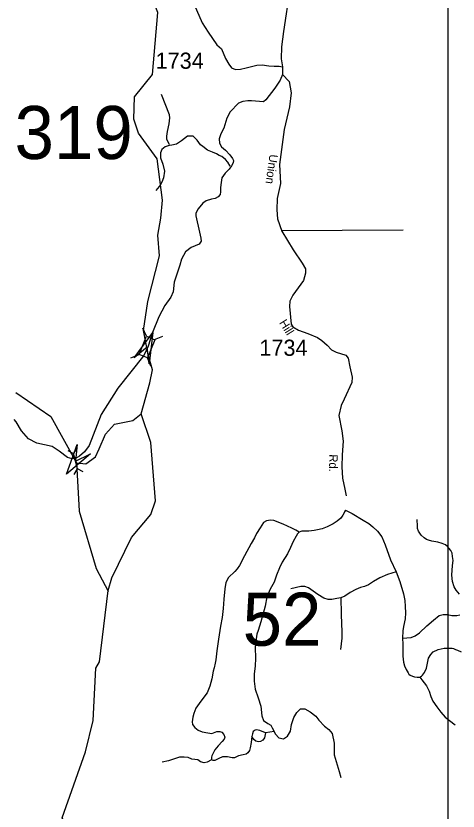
# Model space of a CAD drawing. Extents: x 884530 to 1028605, y 526725 to 653634.
# Drawn here: x 1000059 to 1003478, y 589227 to 595376 of the extents above; entities that cross this region are included whole.
import ezdxf

# ---------------------------------------------------------------- set-up
doc = ezdxf.new("R2010")
doc.units = 0
for name, color, linetype in [('Exist Hydrographic Creek Single Shore', 7, 'Continuous'), ('Exist Road Non-System Type 51', 7, 'Continuous'), ('Exist Road Secondary Structure Pipe Attributed CELL', 7, 'Continuous'), ('Exist Road Secondary Structure Pipe CELL', 7, 'Continuous'), ('Exist Road Secondary Structure Standard Bridge Attributed CELL', 7, 'Continuous'), ('Exist Road Secondary Structure Standard Bridge CELL', 7, 'Continuous'), ('Exist Road Secondary Structure Standard Bridge Number Label', 7, 'Continuous'), ('Exist Road Secondary Type 41 Attributed', 7, 'Continuous'), ('Exist Road Secondary Type 51 Attributed', 7, 'Continuous'), ('Exist Road Secondary Type 51 Label', 7, 'Continuous'), ('Exist Road Secondary Type 51 Number Label', 7, 'Continuous'), ('Map Preparation Inset Cut Line', 7, 'Continuous')]:
    doc.layers.add(name, color=color, linetype=linetype)

msp = doc.modelspace()

# ---------------------------------------------------------------- linework, layer by layer
at = {"layer": 'Exist Hydrographic Creek Single Shore'}
for points in [[(1001026.8, 592298.9), (1001095.5, 592539.8), (1001114.9, 592638.7), (1001081.4, 592758.7), (1001046.1, 592944.1), (1001079.6, 593168.3), (1001169.4, 593519.9), (1001155.4, 593679.7), (1001178.8, 593811.2), (1001192.9, 593952.1), (1001151.1, 594272.1), (1001007.6, 594468.6), (1000969.5, 594577.7), (1000975.4, 594751.5), (1001114.6, 594922.6), (1001156.5, 595402.4), (1001072.7, 595612.7)], [(1000058.5, 592464.2), (1000327.5, 592278.3), (1000526.9, 591920), (1000547.4, 591545.4), (1000678, 591104.2), (1000771.9, 590928.6)], [(1001798.3, 587906.2), (1001670.1, 587849.7), (1001514.7, 587852.8), (1001394, 587982.4), (1001288, 588103.9), (1001119.3, 588316.1), (1000844.7, 588584.2), (1000806.5, 588686.7), (1000581.5, 588907.7), (1000415.2, 589173.6), (1000597.9, 589685.3), (1000655.9, 589926.9), (1000677.9, 590333.5), (1000704.7, 590382.2), (1000772.9, 590932.1), (1000801.2, 591030.1), (1000953.3, 591342.1), (1001101.1, 591519.6), (1001138.1, 591627.1), (1001103, 592077.5), (1001026.8, 592298.9)], [(1000526.9, 591920), (1000600.4, 591913.1), (1000673.9, 591966.2), (1000702.5, 592027.5), (1000751.5, 592141.9), (1000820.8, 592219.5), (1000963.7, 592248.1), (1001026.8, 592298.9)]]:
    msp.add_lwpolyline(points, dxfattribs=at)
at = {"layer": 'Exist Road Non-System Type 51'}
for p, q in [((1002109.5, 593717.6), (1003052.5, 593722.6)), ((1002056.3, 589843.7), (1001987.8, 589831.1))]:
    msp.add_line(p, q, dxfattribs=at)
for points in [[(1001246.9, 594381.1), (1001226.9, 594420), (1001225.7, 594445.2), (1001231.4, 594481.8), (1001244, 594542.4), (1001248.6, 594587), (1001246.3, 594612.2), (1001185.7, 594768.8)], [(1001716.7, 594215.6), (1001696.3, 594245.2), (1001679.2, 594266), (1001650.2, 594288.8), (1001630.1, 594297.5), (1001610.3, 594309.4), (1001579.4, 594322.4), (1001541, 594339), (1001503.2, 594365.9), (1001486.6, 594380.4), (1001460.9, 594416.6), (1001429.7, 594445.6), (1001386.2, 594446.1), (1001338, 594410.4), (1001299.8, 594384.5), (1001264.6, 594376.2), (1001243.9, 594374.7), (1001212.2, 594364.3), (1001187.9, 594343.1), (1001176, 594316.7), (1001177, 594278.4), (1001193.9, 594229.1), (1001206.5, 594177), (1001200.2, 594124.9), (1001186, 594091.7), (1001173.4, 594066.4), (1001165.5, 594057), (1001152.9, 594041.1), (1001140.1, 594025.4)], [(1002606.9, 591555.4), (1002600.7, 591542.3), (1002596.8, 591533.9), (1002586.2, 591514.5), (1002570.5, 591493.5), (1002541.9, 591468.8), (1002510.9, 591447.9), (1002466.8, 591424.8), (1002426.6, 591409.3), (1002390.2, 591400.8), (1002364, 591396.9), (1002323, 591392.3), (1002279, 591390.8), (1002270.6, 591390.5), (1002261.5, 591388.6), (1002249.8, 591383.5)], [(1002606.9, 591555.4), (1002659.5, 591528.4), (1002744.6, 591476.6), (1002787.8, 591450.2), (1002818, 591424.8), (1002854.4, 591391.4), (1002888.4, 591347.4), (1002914.7, 591287.1), (1002956.1, 591168.8), (1002998.5, 591077.2)], [(1002249.8, 591383.5), (1002223.5, 591400.4), (1002192.2, 591414.3), (1002124.9, 591445.6), (1002054, 591474.4), (1002026.4, 591475.6), (1001997.6, 591471.9), (1001972.3, 591457.6), (1001946.3, 591418), (1001919, 591374.2), (1001902.5, 591341.4), (1001876.9, 591297.1), (1001827.1, 591200.6), (1001788.2, 591125.7), (1001770.7, 591100.9), (1001750.8, 591078.7), (1001703.4, 591033.6), (1001680.9, 590993.8), (1001673.3, 590944.7), (1001667.3, 590866.7), (1001660.6, 590794.9), (1001653.9, 590723.5), (1001640.9, 590657.8), (1001625.3, 590556.9), (1001613.3, 590465.6), (1001603.9, 590397.2), (1001598.8, 590370.7), (1001592.3, 590336.1), (1001585.1, 590309.6), (1001573.3, 590250.6), (1001558, 590193), (1001538.6, 590142.7), (1001489.5, 590077.7)], [(1003489, 590905.7), (1003463.4, 590935.6), (1003447.3, 590960.3), (1003434.5, 591003.1), (1003429.1, 591051.2), (1003435.6, 591127.3), (1003438.8, 591163.6), (1003435.6, 591196.8), (1003431.1, 591220.3), (1003420.7, 591243.1), (1003407.7, 591260.8), (1003396.7, 591274.3), (1003380.1, 591285.2), (1003355.2, 591296.1), (1003320.5, 591306), (1003275.8, 591313.3), (1003250.3, 591321.6), (1003233.2, 591328.3), (1003216, 591339.2), (1003192.7, 591360), (1003172.4, 591391.7), (1003165.1, 591413.5), (1003163.6, 591429.1), (1003162, 591481)], [(1002249.8, 591383.5), (1002236.5, 591371.4), (1002225.8, 591354.3), (1002202.9, 591311.1), (1002182.5, 591264.2), (1002159.7, 591217.4), (1002118.9, 591152.5), (1002096.1, 591108), (1002074.5, 591051.6), (1002055.2, 590997.6), (1002024, 590942.4), (1001998.8, 590884.7), (1001986.8, 590811.4), (1001953.2, 590691.4), (1001932.3, 590624.3), (1001920.7, 590594.1), (1001916, 590559.2), (1001908.7, 590490.8), (1001911.1, 590409.1), (1001908.7, 590346.7), (1001900.3, 590287.9), (1001901.5, 590231.5), (1001908.7, 590169), (1001931.3, 590102.9), (1001953.6, 590037.7), (1001961.6, 589963.6), (1001973.6, 589926.4), (1002007.2, 589904.8), (1002028.8, 589891.6), (1002040.8, 589871.1), (1002064.8, 589821.9), (1002092.4, 589794.3), (1002127, 589787), (1002159.8, 589806.1), (1002181.7, 589844.4), (1002190.9, 589897.6), (1002207.7, 589950.4), (1002230.6, 589988.8), (1002258.2, 590016.5), (1002293.9, 590016.8), (1002335, 589994.9), (1002378.8, 589962.1), (1002400.6, 589929.2), (1002444.4, 589882.7), (1002477.3, 589858.1), (1002504.7, 589828), (1002521, 589751.3), (1002521, 589661), (1002542.9, 589584.4), (1002559.3, 589532.4), (1002570.3, 589485.9)], [(1002998.5, 591077.2), (1002933.4, 591055.8), (1002873.1, 591030.5), (1002823.4, 591002.6), (1002785.6, 590976.8), (1002753.8, 590962.9), (1002724, 590954.9), (1002688.1, 590940.9), (1002644.6, 590916.9), (1002601.6, 590889.9), (1002570.9, 590876.4)], [(1002998.5, 591077.2), (1003028, 591003), (1003056.2, 590908.3), (1003066.1, 590854.9), (1003068.4, 590808.2), (1003071.5, 590760.7), (1003069.2, 590714), (1003054.8, 590654), (1003050, 590620.4), (1003048.8, 590565.2)], [(1002570.9, 590876.4), (1002540.9, 590870.2), (1002502.7, 590864), (1002472.7, 590864), (1002438.8, 590873.9), (1002392.7, 590900.9), (1002321.5, 590953.2), (1002292, 590963), (1002263.2, 590964.2), (1002184, 590947)], [(1002570.9, 590876.4), (1002574.6, 590751.7), (1002577, 590673.6), (1002578.9, 590619), (1002578.3, 590563.7), (1002569, 590475.9)], [(1003048.8, 590565.2), (1003114.1, 590569.2), (1003145.4, 590581.3), (1003179.7, 590604.9), (1003235.4, 590659.4), (1003287.9, 590704.5), (1003331.7, 590738.7), (1003361.7, 590747.3), (1003397, 590747.3), (1003429.1, 590738.7), (1003467.7, 590738.7), (1003491.2, 590745.1)], [(1003048.8, 590565.2), (1003050, 590517.2), (1003050.5, 590425.1), (1003055.9, 590378.4), (1003064.1, 590349.8), (1003075.8, 590322.5), (1003090.8, 590294.9), (1003097.7, 590285.4), (1003108, 590277.2), (1003125.4, 590270), (1003141.7, 590265.4), (1003161.6, 590262.3), (1003181.1, 590261.8)], [(1003181.1, 590261.8), (1003194.7, 590269.5), (1003203.8, 590278.6), (1003217.8, 590298.6), (1003232.8, 590333), (1003250.5, 590410.3), (1003266.4, 590439.2), (1003284.9, 590458.2), (1003324.8, 590477.3), (1003370.9, 590486.5), (1003423.3, 590486.2), (1003432.9, 590485.9), (1003441.6, 590483.9), (1003459, 590477), (1003472.6, 590470.2), (1003502, 590459.3)], [(1003181.1, 590261.8), (1003198.6, 590240.8), (1003234.6, 590194.7), (1003253.7, 590153.9), (1003267.8, 590113.5), (1003281.8, 590077.3), (1003312.7, 590032.8), (1003343.9, 589991.5), (1003379.3, 589952.1), (1003455.5, 589895)], [(1001489.5, 590077.7), (1001449.6, 590022.9), (1001433.5, 589982.7), (1001426.7, 589954), (1001420.9, 589916.1), (1001423.2, 589896.6), (1001441.6, 589874.7), (1001466.9, 589852.9), (1001499, 589840.3), (1001542.6, 589831.1), (1001574.8, 589827.6), (1001612.7, 589842.6), (1001635.7, 589843.7), (1001651.7, 589836.8), (1001666.7, 589818.5), (1001673.6, 589797.8), (1001670.1, 589782.8), (1001654, 589764.5), (1001623, 589732.3), (1001597.8, 589701.3), (1001572.5, 589654.2), (1001571.4, 589643.8), (1001571.2, 589624.1)], [(1001883.7, 589804.8), (1001876.9, 589756.8), (1001871.2, 589715.6), (1001864.3, 589695), (1001852.9, 589676.7), (1001838, 589667.6), (1001815.2, 589663), (1001779.7, 589653.9), (1001748.9, 589639), (1001731.7, 589637.9), (1001694, 589647), (1001657.4, 589647), (1001627.7, 589634.4), (1001597.4, 589618.4), (1001584.9, 589618.4), (1001571.2, 589624.1)], [(1001987.8, 589831.1), (1001944.3, 589850.6), (1001920.3, 589855.2), (1001907.7, 589851.7), (1001892.9, 589842.6), (1001888.3, 589824.3), (1001883.7, 589804.8)], [(1001987.8, 589831.1), (1001980.9, 589794.5), (1001968.3, 589775.1), (1001950, 589764.8), (1001934, 589763.7), (1001913.5, 589768.2), (1001897.5, 589780.8), (1001883.7, 589804.8)], [(1001571.2, 589624.1), (1001538, 589604.7), (1001514, 589600.1), (1001486.6, 589608.1), (1001464.9, 589624.1), (1001443.1, 589625.3), (1001418, 589628.7), (1001389.4, 589640.2), (1001359.7, 589643.6), (1001323.1, 589644.7), (1001293.4, 589633.3), (1001237.4, 589615), (1001190.6, 589604.7)]]:
    msp.add_lwpolyline(points, dxfattribs=at)
at = {"layer": 'Exist Road Secondary Structure Pipe Attributed CELL'}
msp.add_lwpolyline([(1000636.1, 591989.8), (1000449.4, 591832.9), (1000532.7, 592062.1), (1000519.3, 591932.9)], close=True, dxfattribs=at)
at = {"layer": 'Exist Road Secondary Structure Pipe CELL'}
for p, q in [((1000459, 592015.4), (1000503.6, 591991.3)), ((1000530.2, 592034.5), (1000503.6, 591991.3)), ((1000534.9, 591874.5), (1000503.6, 591991.3)), ((1000508.3, 591831.2), (1000534.9, 591874.5)), ((1000579.6, 591850.3), (1000534.9, 591874.5))]:
    msp.add_line(p, q, dxfattribs=at)
at = {"layer": 'Exist Road Secondary Structure Standard Bridge Attributed CELL'}
msp.add_lwpolyline([(1000972.4, 592733.3), (1001117.4, 592929.3), (1001089.8, 592687), (1001072.7, 592815.9)], close=True, dxfattribs=at)
msp.add_lwpolyline([(1000972.4, 592733.3), (1001117.4, 592929.3), (1001089.8, 592687), (1001072.7, 592815.9)], close=True, dxfattribs=at)
at = {"layer": 'Exist Road Secondary Structure Standard Bridge CELL'}
for p, q in [((1001067.6, 592898.5), (1001040.6, 592962)), ((1001131.5, 592872.7), (1001195, 592899.6)), ((1000947.1, 592731.6), (1001010.7, 592758.5)), ((1001103.1, 592668.6), (1001076.1, 592732.1))]:
    msp.add_line(p, q, dxfattribs=at)
msp.add_lwpolyline([(1001010.7, 592758.5), (1001067.3, 592898.6), (1001132.7, 592872.2), (1001076.1, 592732.1)], close=True, dxfattribs=at)
at = {"layer": 'Exist Road Secondary Type 41 Attributed'}
msp.add_lwpolyline([(1002119.6, 594922.5), (1002170.9, 594869.8), (1002187.3, 594780.8), (1002175.4, 594674.2), (1002133.7, 594498.6), (1002097.4, 594226.5), (1002105.4, 594080.5), (1002079.3, 593963.5), (1002075.5, 593876.1), (1002080.9, 593806.7), (1002115.2, 593713), (1002201.5, 593567.7), (1002271.2, 593463.6), (1002296.8, 593419.3), (1002298.7, 593388.2), (1002282.7, 593329.8), (1002199.2, 593215.5), (1002177.5, 593169.7), (1002175.2, 593129.7), (1002188, 592991.9), (1002200.6, 592971.4), (1002242.9, 592945.1), (1002314.9, 592920.4), (1002391.5, 592890.2), (1002424.6, 592867.3), (1002466.9, 592830.7), (1002499.5, 592794.1), (1002534.9, 592774.7), (1002610.3, 592751.8), (1002627.5, 592730), (1002641.2, 592663.7), (1002657.8, 592582.5), (1002656.6, 592542.5), (1002595.9, 592412.5), (1002574.3, 592364.1), (1002556.6, 592285.1), (1002578.4, 592167.3), (1002589.8, 592087.2), (1002581.8, 591982), (1002579.5, 591890.5), (1002584.1, 591802.5), (1002602.4, 591717.8), (1002611.5, 591665.2)], dxfattribs=at)
at = {"layer": 'Exist Road Secondary Type 51 Attributed'}
for points in [[(1002177.7, 595583.3), (1002127.3, 595256.1), (1002111.4, 595138.5), (1002109.2, 595043.6), (1002119.6, 594982.1)], [(1001419.4, 595509.1), (1001499, 595323.6), (1001546.1, 595250), (1001613.1, 595153.6), (1001649.1, 595122.5), (1001680, 595048.2), (1001705.1, 595002.4), (1001726.8, 594973.8), (1001757.7, 594962.4), (1001794.3, 594963.6), (1001839.4, 594976.1), (1001921.7, 594996.7), (1001964, 594999), (1002014.3, 594989.9), (1002056.6, 594987.6), (1002095.3, 594986.6), (1002119.6, 594982.1)], [(1002119.6, 594982.1), (1002119.6, 594922.5), (1002101.2, 594880.1), (1002060, 594817.2), (1001990.3, 594728), (1001972, 594713.1), (1001880.2, 594719.1), (1001852, 594720), (1001813.1, 594714.2), (1001781.1, 594700.5), (1001714.8, 594634.2), (1001689.8, 594585.9), (1001665.7, 594508.1), (1001642.9, 594464.6), (1001630.3, 594424.6), (1001633.7, 594391.4), (1001647.5, 594365.1), (1001679.5, 594337.7), (1001712.6, 594302.2), (1001733.2, 594272.5), (1001740.3, 594258.4), (1001738.9, 594239.3), (1001726.3, 594217.6), (1001706.9, 594190.2), (1001677.2, 594160.4), (1001652, 594123.8), (1001642.9, 594071.2), (1001640, 594047.2), (1001641.2, 594015.2), (1001636.9, 593995.5), (1001622, 593976.1), (1001600, 593963.7), (1001570.3, 593958), (1001530.3, 593945.4), (1001502.9, 593928.3), (1001466.9, 593884.8), (1001450.9, 593851.6), (1001450.9, 593831), (1001478.3, 593703), (1001489.7, 593657.2), (1001490.9, 593633.2), (1001474.9, 593611.5), (1001413.2, 593585.2), (1001370.3, 593552), (1001339.7, 593495.4), (1001326.9, 593447.9), (1001281.8, 593316.3), (1001275.3, 593242.9), (1001255.9, 593202), (1001210.9, 593135.7), (1001165.1, 593048.8), (1001113.7, 592928.7), (1001080.6, 592821.2)], [(1001080.6, 592821.2), (1001048.6, 592749.1), (1000847.3, 592496.6), (1000719.1, 592295), (1000625.7, 592054.8), (1000588.5, 592005.8), (1000550.8, 591971.5), (1000532.5, 591962.3), (1000517.7, 591957.7), (1000494.8, 591950.9), (1000458.2, 591961.2), (1000393.1, 592011.5), (1000338.2, 592045.8), (1000219.9, 592071.7), (1000157.2, 592104.7), (1000102.3, 592167.6), (1000061.5, 592236.9), (1000046.1, 592254.5)]]:
    msp.add_lwpolyline(points, dxfattribs=at)
at = {"layer": 'Map Preparation Inset Cut Line'}
msp.add_lwpolyline([(985850.1, 565640.1), (985850.1, 581125.7), (1003401.7, 581125.7), (1003401.7, 608590.9), (929019.7, 608590.9), (929019.7, 565640.1)], close=True, dxfattribs=at)

# ---------------------------------------------------------------- texts
at = {"layer": 'Exist Road Secondary Structure Standard Bridge Number Label'}
for s, p in [('319', (1000048, 594269.9)), ('52', (1001811.6, 590505.9))]:
    msp.add_text(s, height=410.1, dxfattribs=at).set_placement(p)
at = {"layer": 'Exist Road Secondary Type 51 Label'}
for s, rotation, p in [('Union', 262.28094, (1002020.5, 594308.9)), ('Hill', 301.82955, (1002092.1, 593003.8)), ('Rd.', 269.08967, (1002482.2, 591987))]:
    msp.add_text(s, height=65.62, rotation=rotation, dxfattribs=at).set_placement(p)
at = {"layer": 'Exist Road Secondary Type 51 Number Label'}
for p in [(1001139.1, 594967.6), (1001941.6, 592747.7)]:
    msp.add_text('1734', height=125, dxfattribs=at).set_placement(p)

doc.saveas('drawing.dxf')
